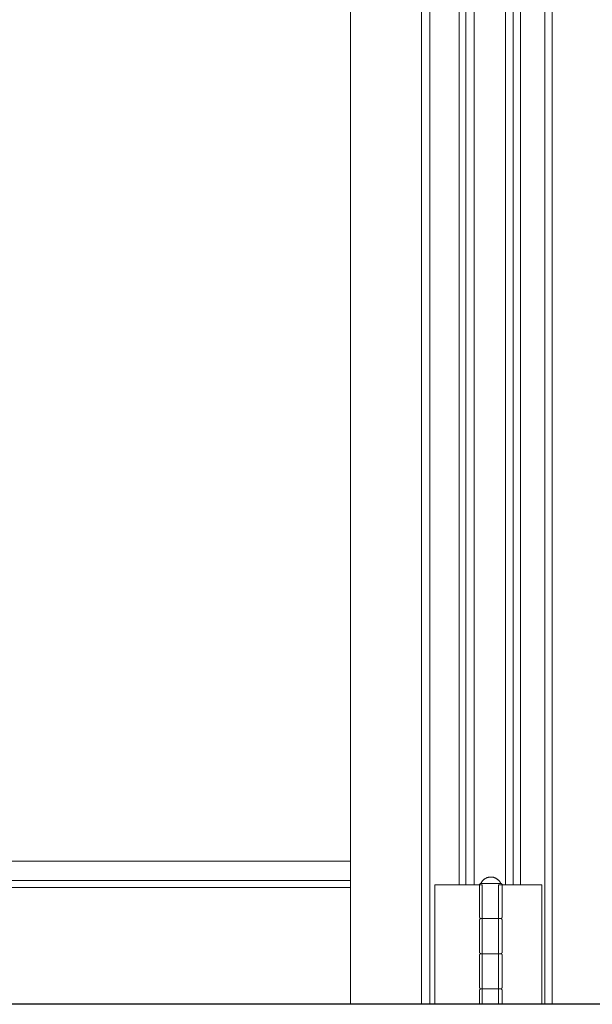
# Model space of a CAD drawing. Header units: inches. Extents: x 424 to 2043, y -237 to 445.
# Tile 798 of 965: x 870.285 to 870.692, y 216.697 to 217.397. Entities that reach past the tile are written whole.
import ezdxf

# ---------------------------------------------------------------- set-up
doc = ezdxf.new("R2010")
doc.units = ezdxf.units.IN
doc.header["$MEASUREMENT"] = 0
doc.layers.add('A-DOOR', color=31, linetype='Continuous', lineweight=9)
doc.layers.add('A-GENM', color=13, linetype='Continuous', lineweight=9)

# ---------------------------------------------------------------- blocks, each defined once
blk = doc.blocks.new('Generic Models 1 - Generic Models 1-135348-Section 1')
at = {"layer": 'A-GENM', "lineweight": 25}
blk.add_line((-89.39309, 1.6), (-119.66777, 1.6), dxfattribs=at)
blk = doc.blocks.new('5-panel_Bi-fold_external_door_10806 - Type 1-V59-Section 1')
at = {"layer": 'A-DOOR'}
for p, q in [((-106.36601, 1.6), (-106.36601, 4.33832)), ((-106.31557, 1.6), (-106.31557, 4.33831)), ((-106.30958, 4.33831), (-106.30958, 1.6)), ((-106.2279, 1.6), (-106.2279, 4.33791)), ((-106.22259, 1.6), (-106.22259, 4.33791)), ((-106.2888, 1.685), (-106.2888, 4.25)), ((-106.28415, 1.685), (-106.28415, 4.25)), ((-106.27817, 1.685), (-106.27817, 4.25)), ((-106.25577, 1.685), (-106.25577, 4.25)), ((-106.25046, 4.25), (-106.25046, 1.685)), ((-106.24522, 1.685), (-106.24522, 4.25)), ((-106.90518, 1.70176), (-106.36601, 1.70176)), ((-106.91554, 1.68791), (-106.36601, 1.68791)), ((-106.91561, 1.68294), (-106.36601, 1.68294)), ((-106.30603, 1.685), (-106.30437, 1.685)), ((-106.30603, 1.6), (-106.30603, 1.685)), ((-106.30437, 1.685), (-106.30225, 1.685)), ((-106.30225, 1.685), (-106.2905, 1.685)), ((-106.2905, 1.685), (-106.28816, 1.685)), ((-106.28816, 1.685), (-106.28583, 1.685)), ((-106.28583, 1.685), (-106.28415, 1.685)), ((-106.28415, 1.685), (-106.27817, 1.685)), ((-106.27817, 1.685), (-106.27245, 1.685)), ((-106.2743, 1.685), (-106.2743, 1.662)), ((-106.27256, 1.686), (-106.26672, 1.686)), ((-106.27245, 1.685), (-106.27245, 1.6)), ((-106.26672, 1.686), (-106.26004, 1.686)), ((-106.2608, 1.685), (-106.25577, 1.685)), ((-106.2608, 1.6), (-106.2608, 1.685)), ((-106.2583, 1.662), (-106.2583, 1.685)), ((-106.25577, 1.685), (-106.25046, 1.685)), ((-106.25046, 1.685), (-106.24893, 1.685)), ((-106.24893, 1.685), (-106.24664, 1.685)), ((-106.24664, 1.685), (-106.24435, 1.685)), ((-106.24435, 1.685), (-106.23392, 1.685)), ((-106.23392, 1.685), (-106.2318, 1.685)), ((-106.2318, 1.685), (-106.22993, 1.685)), ((-106.22993, 1.685), (-106.22993, 1.6)), ((-106.2743, 1.66), (-106.2743, 1.637)), ((-106.27256, 1.661), (-106.26588, 1.661)), ((-106.26672, 1.661), (-106.2725, 1.661)), ((-106.26155, 1.661), (-106.26672, 1.661)), ((-106.26588, 1.661), (-106.26052, 1.661)), ((-106.2583, 1.637), (-106.2583, 1.66)), ((-106.2743, 1.635), (-106.2743, 1.612)), ((-106.27256, 1.636), (-106.26588, 1.636)), ((-106.26672, 1.636), (-106.2725, 1.636)), ((-106.26155, 1.636), (-106.26672, 1.636)), ((-106.26588, 1.636), (-106.26052, 1.636)), ((-106.2583, 1.612), (-106.2583, 1.635)), ((-106.2743, 1.61), (-106.2743, 1.6)), ((-106.27256, 1.611), (-106.26588, 1.611)), ((-106.26672, 1.611), (-106.2725, 1.611)), ((-106.26155, 1.611), (-106.26672, 1.611)), ((-106.26588, 1.611), (-106.26052, 1.611)), ((-106.2583, 1.6), (-106.2583, 1.61))]:
    blk.add_line(p, q, dxfattribs=at)
at = {"layer": 'A-DOOR', "flags": 128}
for points in [[(-106.2733, 1.686), (-106.27316, 1.68628), (-106.27302, 1.68655), (-106.27287, 1.68682), (-106.2727, 1.68707), (-106.27252, 1.68733), (-106.27234, 1.68757), (-106.27214, 1.68781), (-106.27194, 1.68804), (-106.27172, 1.68826), (-106.2715, 1.68847), (-106.27127, 1.68868), (-106.27103, 1.68887), (-106.27079, 1.68906), (-106.27053, 1.68923), (-106.27027, 1.68939), (-106.27001, 1.68955), (-106.26973, 1.68969), (-106.26945, 1.68982), (-106.26917, 1.68994), (-106.26888, 1.69005), (-106.26859, 1.69015), (-106.2683, 1.69024), (-106.268, 1.69031), (-106.2677, 1.69037), (-106.26739, 1.69042), (-106.26709, 1.69046), (-106.26678, 1.69048), (-106.26647, 1.6905), (-106.2663, 1.6905)], [(-106.2663, 1.6905), (-106.26599, 1.69049), (-106.26568, 1.69048), (-106.26538, 1.69044), (-106.26507, 1.6904), (-106.26477, 1.69035), (-106.26447, 1.69028), (-106.26417, 1.6902), (-106.26388, 1.69011), (-106.26359, 1.69001), (-106.2633, 1.68989), (-106.26302, 1.68977), (-106.26275, 1.68963), (-106.26247, 1.68948), (-106.26221, 1.68932), (-106.26195, 1.68916), (-106.2617, 1.68898), (-106.26146, 1.68879), (-106.26122, 1.68859), (-106.261, 1.68838), (-106.26078, 1.68817), (-106.26057, 1.68794), (-106.26037, 1.68771), (-106.26018, 1.68747), (-106.25999, 1.68722), (-106.25982, 1.68696), (-106.25966, 1.6867), (-106.25951, 1.68643), (-106.25937, 1.68616), (-106.2593, 1.686)], [(-106.2743, 1.685), (-106.2743, 1.68504), (-106.2743, 1.68508), (-106.27429, 1.68512), (-106.27429, 1.68516), (-106.27428, 1.6852), (-106.27427, 1.68524), (-106.27426, 1.68528), (-106.27425, 1.68531), (-106.27423, 1.68535), (-106.27422, 1.68539), (-106.2742, 1.68543), (-106.27419, 1.68546), (-106.27417, 1.6855), (-106.27415, 1.68553), (-106.27412, 1.68556), (-106.2741, 1.6856), (-106.27408, 1.68563), (-106.27405, 1.68566), (-106.27402, 1.68569), (-106.27399, 1.68572), (-106.27397, 1.68574), (-106.27394, 1.68577), (-106.2739, 1.6858), (-106.27387, 1.68582), (-106.27384, 1.68584), (-106.2738, 1.68586), (-106.27377, 1.68588), (-106.27373, 1.6859), (-106.2737, 1.68592), (-106.27366, 1.68593), (-106.27362, 1.68595), (-106.27358, 1.68596), (-106.27355, 1.68597), (-106.27351, 1.68598), (-106.27347, 1.68599), (-106.27343, 1.68599), (-106.27339, 1.686), (-106.27335, 1.686), (-106.27331, 1.686), (-106.2733, 1.686)], [(-106.26672, 1.686), (-106.26699, 1.686), (-106.26727, 1.686), (-106.26755, 1.686), (-106.26782, 1.686), (-106.2681, 1.686), (-106.26836, 1.686), (-106.26863, 1.686), (-106.26889, 1.686), (-106.26915, 1.686), (-106.2694, 1.686), (-106.26965, 1.686), (-106.26989, 1.686), (-106.27013, 1.686), (-106.27036, 1.686), (-106.27059, 1.686), (-106.27081, 1.686), (-106.27102, 1.686), (-106.27122, 1.686), (-106.27141, 1.686), (-106.2716, 1.686), (-106.27178, 1.686), (-106.27195, 1.686), (-106.27211, 1.686), (-106.27226, 1.686), (-106.2724, 1.686), (-106.27254, 1.686), (-106.27266, 1.686), (-106.27277, 1.686), (-106.27287, 1.686), (-106.27296, 1.686), (-106.27304, 1.686), (-106.27311, 1.686), (-106.27317, 1.686), (-106.27322, 1.686), (-106.27326, 1.686), (-106.27328, 1.686), (-106.27329, 1.686), (-106.2733, 1.686)], [(-106.2733, 1.686), (-106.27329, 1.686), (-106.27328, 1.686), (-106.27325, 1.686), (-106.27321, 1.686), (-106.27316, 1.686), (-106.2731, 1.686), (-106.27303, 1.686), (-106.27294, 1.686), (-106.27285, 1.686), (-106.27275, 1.686), (-106.27263, 1.686), (-106.27251, 1.686), (-106.27237, 1.686), (-106.27223, 1.686), (-106.27208, 1.686), (-106.27191, 1.686), (-106.27174, 1.686)], [(-106.2593, 1.686), (-106.2593, 1.686), (-106.25932, 1.686), (-106.25935, 1.686), (-106.25939, 1.686), (-106.25944, 1.686), (-106.2595, 1.686), (-106.25957, 1.686), (-106.25965, 1.686), (-106.25975, 1.686), (-106.25985, 1.686), (-106.25996, 1.686), (-106.26009, 1.686), (-106.26022, 1.686), (-106.26037, 1.686), (-106.26052, 1.686), (-106.26068, 1.686), (-106.26086, 1.686), (-106.26104, 1.686), (-106.26122, 1.686), (-106.26142, 1.686), (-106.26163, 1.686), (-106.26184, 1.686), (-106.26206, 1.686), (-106.26228, 1.686), (-106.26252, 1.686), (-106.26275, 1.686), (-106.263, 1.686), (-106.26325, 1.686), (-106.2635, 1.686), (-106.26376, 1.686), (-106.26402, 1.686), (-106.26429, 1.686), (-106.26456, 1.686), (-106.26483, 1.686), (-106.26511, 1.686), (-106.26539, 1.686), (-106.26566, 1.686), (-106.26594, 1.686), (-106.26622, 1.686), (-106.2665, 1.686), (-106.26672, 1.686)], [(-106.26082, 1.686), (-106.26065, 1.686), (-106.26049, 1.686), (-106.26033, 1.686), (-106.26019, 1.686), (-106.26006, 1.686), (-106.25994, 1.686), (-106.25983, 1.686), (-106.25973, 1.686), (-106.25963, 1.686), (-106.25955, 1.686), (-106.25948, 1.686), (-106.25943, 1.686), (-106.25938, 1.686), (-106.25934, 1.686), (-106.25932, 1.686), (-106.2593, 1.686), (-106.2593, 1.686)], [(-106.2593, 1.686), (-106.25926, 1.686), (-106.25922, 1.686), (-106.25918, 1.68599), (-106.25914, 1.68599), (-106.2591, 1.68598), (-106.25906, 1.68597), (-106.25902, 1.68596), (-106.25898, 1.68595), (-106.25895, 1.68594), (-106.25891, 1.68592), (-106.25887, 1.6859), (-106.25884, 1.68589), (-106.2588, 1.68587), (-106.25877, 1.68585), (-106.25873, 1.68583), (-106.2587, 1.6858), (-106.25867, 1.68578), (-106.25864, 1.68575), (-106.25861, 1.68572), (-106.25858, 1.6857), (-106.25855, 1.68567), (-106.25853, 1.68564), (-106.2585, 1.68561), (-106.25848, 1.68557), (-106.25846, 1.68554), (-106.25844, 1.68551), (-106.25842, 1.68547), (-106.2584, 1.68544), (-106.25838, 1.6854), (-106.25837, 1.68536), (-106.25835, 1.68532), (-106.25834, 1.68529), (-106.25833, 1.68525), (-106.25832, 1.68521), (-106.25831, 1.68517), (-106.25831, 1.68513), (-106.2583, 1.68509), (-106.2583, 1.68505), (-106.2583, 1.68501), (-106.2583, 1.685)], [(-106.2733, 1.661), (-106.27334, 1.661), (-106.27338, 1.661), (-106.27342, 1.66101), (-106.27346, 1.66101), (-106.2735, 1.66102), (-106.27354, 1.66103), (-106.27357, 1.66104), (-106.27361, 1.66105), (-106.27365, 1.66106), (-106.27369, 1.66108), (-106.27372, 1.6611), (-106.27376, 1.66111), (-106.2738, 1.66113), (-106.27383, 1.66115), (-106.27386, 1.66117), (-106.2739, 1.6612), (-106.27393, 1.66122), (-106.27396, 1.66125), (-106.27399, 1.66128), (-106.27402, 1.6613), (-106.27404, 1.66133), (-106.27407, 1.66136), (-106.27409, 1.66139), (-106.27412, 1.66143), (-106.27414, 1.66146), (-106.27416, 1.66149), (-106.27418, 1.66153), (-106.2742, 1.66156), (-106.27422, 1.6616), (-106.27423, 1.66164), (-106.27424, 1.66168), (-106.27426, 1.66171), (-106.27427, 1.66175), (-106.27428, 1.66179), (-106.27428, 1.66183), (-106.27429, 1.66187), (-106.27429, 1.66191), (-106.2743, 1.66195), (-106.2743, 1.66199), (-106.2743, 1.662)], [(-106.2743, 1.66), (-106.2743, 1.66004), (-106.2743, 1.66008), (-106.27429, 1.66012), (-106.27429, 1.66016), (-106.27428, 1.6602), (-106.27427, 1.66024), (-106.27426, 1.66028), (-106.27425, 1.66031), (-106.27423, 1.66035), (-106.27422, 1.66039), (-106.2742, 1.66043), (-106.27419, 1.66046), (-106.27417, 1.6605), (-106.27415, 1.66053), (-106.27412, 1.66056), (-106.2741, 1.6606), (-106.27408, 1.66063), (-106.27405, 1.66066), (-106.27402, 1.66069), (-106.27399, 1.66072), (-106.27397, 1.66074), (-106.27394, 1.66077), (-106.2739, 1.6608), (-106.27387, 1.66082), (-106.27384, 1.66084), (-106.2738, 1.66086), (-106.27377, 1.66088), (-106.27373, 1.6609), (-106.2737, 1.66092), (-106.27366, 1.66093), (-106.27362, 1.66095), (-106.27358, 1.66096), (-106.27355, 1.66097), (-106.27351, 1.66098), (-106.27347, 1.66099), (-106.27343, 1.66099), (-106.27339, 1.661), (-106.27335, 1.661), (-106.27331, 1.661), (-106.2733, 1.661)], [(-106.26672, 1.661), (-106.26699, 1.661), (-106.26727, 1.661), (-106.26755, 1.661), (-106.26782, 1.661), (-106.2681, 1.661), (-106.26836, 1.661), (-106.26863, 1.661), (-106.26889, 1.661), (-106.26915, 1.661), (-106.2694, 1.661), (-106.26965, 1.661), (-106.26989, 1.661), (-106.27013, 1.661), (-106.27036, 1.661), (-106.27059, 1.661), (-106.27081, 1.661), (-106.27102, 1.661), (-106.27122, 1.661), (-106.27141, 1.661), (-106.2716, 1.661), (-106.27178, 1.661), (-106.27195, 1.661), (-106.27211, 1.661), (-106.27226, 1.661), (-106.2724, 1.661), (-106.27254, 1.661), (-106.27266, 1.661), (-106.27277, 1.661), (-106.27287, 1.661), (-106.27296, 1.661), (-106.27304, 1.661), (-106.27311, 1.661), (-106.27317, 1.661), (-106.27322, 1.661), (-106.27326, 1.661), (-106.27328, 1.661), (-106.27329, 1.661), (-106.2733, 1.661)], [(-106.2733, 1.661), (-106.27329, 1.661), (-106.27328, 1.661), (-106.27325, 1.661), (-106.27321, 1.661), (-106.27316, 1.661), (-106.2731, 1.661), (-106.27303, 1.661), (-106.27294, 1.661), (-106.27285, 1.661), (-106.27275, 1.661), (-106.27263, 1.661), (-106.27251, 1.661), (-106.27237, 1.661), (-106.27223, 1.661), (-106.27208, 1.661), (-106.27191, 1.661), (-106.27174, 1.661), (-106.27156, 1.661), (-106.27137, 1.661), (-106.27118, 1.661), (-106.27097, 1.661), (-106.27076, 1.661), (-106.27054, 1.661), (-106.27031, 1.661), (-106.27008, 1.661), (-106.26984, 1.661), (-106.2696, 1.661), (-106.26935, 1.661), (-106.26909, 1.661), (-106.26883, 1.661), (-106.26857, 1.661), (-106.26831, 1.661), (-106.26804, 1.661), (-106.26776, 1.661), (-106.26749, 1.661), (-106.26721, 1.661), (-106.26693, 1.661), (-106.26665, 1.661), (-106.26637, 1.661), (-106.26609, 1.661), (-106.26588, 1.661)], [(-106.26588, 1.661), (-106.26616, 1.661), (-106.26644, 1.661), (-106.26672, 1.661), (-106.267, 1.661), (-106.26728, 1.661), (-106.26755, 1.661), (-106.26783, 1.661), (-106.2681, 1.661), (-106.26837, 1.661), (-106.26864, 1.661), (-106.2689, 1.661), (-106.26915, 1.661), (-106.26941, 1.661), (-106.26966, 1.661), (-106.2699, 1.661), (-106.27014, 1.661), (-106.27037, 1.661), (-106.27059, 1.661), (-106.27081, 1.661), (-106.27102, 1.661), (-106.27122, 1.661), (-106.27142, 1.661), (-106.2716, 1.661), (-106.27178, 1.661), (-106.27195, 1.661), (-106.27211, 1.661), (-106.27226, 1.661), (-106.27241, 1.661), (-106.27254, 1.661), (-106.27266, 1.661), (-106.27277, 1.661), (-106.27287, 1.661), (-106.27296, 1.661), (-106.27304, 1.661), (-106.27311, 1.661), (-106.27317, 1.661), (-106.27322, 1.661), (-106.27326, 1.661), (-106.27328, 1.661), (-106.27329, 1.661), (-106.2733, 1.661)], [(-106.2733, 1.661), (-106.27329, 1.661), (-106.27328, 1.661), (-106.27325, 1.661), (-106.27321, 1.661), (-106.27316, 1.661), (-106.2731, 1.661), (-106.27303, 1.661), (-106.27294, 1.661), (-106.27285, 1.661), (-106.27275, 1.661), (-106.27263, 1.661), (-106.27251, 1.661), (-106.27237, 1.661), (-106.27223, 1.661), (-106.27208, 1.661), (-106.27191, 1.661), (-106.27174, 1.661), (-106.27156, 1.661), (-106.27137, 1.661), (-106.27118, 1.661), (-106.27097, 1.661), (-106.27076, 1.661), (-106.27054, 1.661), (-106.27031, 1.661), (-106.27008, 1.661), (-106.26984, 1.661), (-106.2696, 1.661), (-106.26935, 1.661), (-106.26909, 1.661), (-106.26883, 1.661), (-106.26857, 1.661), (-106.26831, 1.661), (-106.26804, 1.661), (-106.26776, 1.661), (-106.26749, 1.661), (-106.26721, 1.661), (-106.26693, 1.661), (-106.26672, 1.661)], [(-106.2593, 1.661), (-106.2593, 1.661), (-106.25932, 1.661), (-106.25935, 1.661), (-106.25939, 1.661), (-106.25944, 1.661), (-106.2595, 1.661), (-106.25957, 1.661), (-106.25965, 1.661), (-106.25975, 1.661), (-106.25985, 1.661), (-106.25996, 1.661), (-106.26009, 1.661), (-106.26022, 1.661), (-106.26037, 1.661), (-106.26052, 1.661), (-106.26068, 1.661), (-106.26086, 1.661), (-106.26104, 1.661), (-106.26122, 1.661), (-106.26142, 1.661), (-106.26163, 1.661), (-106.26184, 1.661), (-106.26206, 1.661), (-106.26228, 1.661), (-106.26252, 1.661), (-106.26275, 1.661), (-106.263, 1.661), (-106.26325, 1.661), (-106.2635, 1.661), (-106.26376, 1.661), (-106.26402, 1.661), (-106.26429, 1.661), (-106.26456, 1.661), (-106.26483, 1.661), (-106.26511, 1.661), (-106.26539, 1.661), (-106.26566, 1.661), (-106.26594, 1.661), (-106.26622, 1.661), (-106.2665, 1.661), (-106.26672, 1.661)], [(-106.26672, 1.661), (-106.26644, 1.661), (-106.26616, 1.661), (-106.26588, 1.661), (-106.2656, 1.661), (-106.26532, 1.661), (-106.26504, 1.661), (-106.26477, 1.661), (-106.2645, 1.661), (-106.26423, 1.661), (-106.26396, 1.661), (-106.2637, 1.661), (-106.26344, 1.661), (-106.26319, 1.661), (-106.26294, 1.661), (-106.2627, 1.661), (-106.26246, 1.661), (-106.26223, 1.661), (-106.262, 1.661), (-106.26179, 1.661), (-106.26158, 1.661), (-106.26137, 1.661), (-106.26118, 1.661), (-106.26099, 1.661), (-106.26081, 1.661), (-106.26064, 1.661), (-106.26048, 1.661), (-106.26033, 1.661), (-106.26019, 1.661), (-106.26006, 1.661), (-106.25994, 1.661), (-106.25982, 1.661), (-106.25972, 1.661), (-106.25963, 1.661), (-106.25955, 1.661), (-106.25948, 1.661), (-106.25942, 1.661), (-106.25938, 1.661), (-106.25934, 1.661), (-106.25932, 1.661), (-106.2593, 1.661), (-106.2593, 1.661)], [(-106.26588, 1.661), (-106.2656, 1.661), (-106.26532, 1.661), (-106.26505, 1.661), (-106.26477, 1.661), (-106.2645, 1.661), (-106.26423, 1.661), (-106.26397, 1.661), (-106.2637, 1.661), (-106.26345, 1.661), (-106.26319, 1.661), (-106.26294, 1.661), (-106.2627, 1.661), (-106.26246, 1.661), (-106.26223, 1.661), (-106.26201, 1.661), (-106.26179, 1.661), (-106.26158, 1.661), (-106.26138, 1.661), (-106.26118, 1.661), (-106.26099, 1.661), (-106.26082, 1.661)], [(-106.26086, 1.661), (-106.26104, 1.661), (-106.26122, 1.661), (-106.26142, 1.661), (-106.26163, 1.661), (-106.26184, 1.661), (-106.26206, 1.661), (-106.26228, 1.661), (-106.26252, 1.661), (-106.26275, 1.661), (-106.263, 1.661), (-106.26325, 1.661), (-106.2635, 1.661), (-106.26376, 1.661), (-106.26402, 1.661), (-106.26429, 1.661), (-106.26456, 1.661), (-106.26483, 1.661), (-106.26511, 1.661), (-106.26539, 1.661), (-106.26566, 1.661), (-106.26588, 1.661)], [(-106.26033, 1.661), (-106.26019, 1.661), (-106.26006, 1.661), (-106.25994, 1.661), (-106.25983, 1.661), (-106.25973, 1.661), (-106.25963, 1.661), (-106.25955, 1.661), (-106.25948, 1.661), (-106.25943, 1.661), (-106.25938, 1.661), (-106.25934, 1.661), (-106.25932, 1.661), (-106.2593, 1.661), (-106.2593, 1.661)], [(-106.2593, 1.661), (-106.2593, 1.661), (-106.25932, 1.661), (-106.25935, 1.661), (-106.25939, 1.661), (-106.25944, 1.661), (-106.2595, 1.661), (-106.25957, 1.661), (-106.25965, 1.661), (-106.25975, 1.661), (-106.25985, 1.661), (-106.25996, 1.661), (-106.26009, 1.661), (-106.26022, 1.661)], [(-106.2583, 1.662), (-106.2583, 1.66196), (-106.2583, 1.66192), (-106.25831, 1.66188), (-106.25831, 1.66184), (-106.25832, 1.6618), (-106.25833, 1.66176), (-106.25834, 1.66172), (-106.25835, 1.66169), (-106.25836, 1.66165), (-106.25838, 1.66161), (-106.25839, 1.66157), (-106.25841, 1.66154), (-106.25843, 1.6615), (-106.25845, 1.66147), (-106.25847, 1.66144), (-106.2585, 1.6614), (-106.25852, 1.66137), (-106.25855, 1.66134), (-106.25857, 1.66131), (-106.2586, 1.66128), (-106.25863, 1.66126), (-106.25866, 1.66123), (-106.25869, 1.6612), (-106.25872, 1.66118), (-106.25876, 1.66116), (-106.25879, 1.66114), (-106.25883, 1.66112), (-106.25886, 1.6611), (-106.2589, 1.66108), (-106.25894, 1.66107), (-106.25897, 1.66105), (-106.25901, 1.66104), (-106.25905, 1.66103), (-106.25909, 1.66102), (-106.25913, 1.66101), (-106.25917, 1.66101), (-106.25921, 1.661), (-106.25925, 1.661), (-106.25929, 1.661), (-106.2593, 1.661)], [(-106.2593, 1.661), (-106.25926, 1.661), (-106.25922, 1.661), (-106.25918, 1.66099), (-106.25914, 1.66099), (-106.2591, 1.66098), (-106.25906, 1.66097), (-106.25902, 1.66096), (-106.25898, 1.66095), (-106.25895, 1.66094), (-106.25891, 1.66092), (-106.25887, 1.6609), (-106.25884, 1.66089), (-106.2588, 1.66087), (-106.25877, 1.66085), (-106.25873, 1.66083), (-106.2587, 1.6608), (-106.25867, 1.66078), (-106.25864, 1.66075), (-106.25861, 1.66072), (-106.25858, 1.6607), (-106.25855, 1.66067), (-106.25853, 1.66064), (-106.2585, 1.66061), (-106.25848, 1.66057), (-106.25846, 1.66054), (-106.25844, 1.66051), (-106.25842, 1.66047), (-106.2584, 1.66044), (-106.25838, 1.6604), (-106.25837, 1.66036), (-106.25835, 1.66032), (-106.25834, 1.66029), (-106.25833, 1.66025), (-106.25832, 1.66021), (-106.25831, 1.66017), (-106.25831, 1.66013), (-106.2583, 1.66009), (-106.2583, 1.66005), (-106.2583, 1.66001), (-106.2583, 1.66)], [(-106.2733, 1.636), (-106.27334, 1.636), (-106.27338, 1.636), (-106.27342, 1.63601), (-106.27346, 1.63601), (-106.2735, 1.63602), (-106.27354, 1.63603), (-106.27357, 1.63604), (-106.27361, 1.63605), (-106.27365, 1.63606), (-106.27369, 1.63608), (-106.27372, 1.6361), (-106.27376, 1.63611), (-106.2738, 1.63613), (-106.27383, 1.63615), (-106.27386, 1.63617), (-106.2739, 1.6362), (-106.27393, 1.63622), (-106.27396, 1.63625), (-106.27399, 1.63628), (-106.27402, 1.6363), (-106.27404, 1.63633), (-106.27407, 1.63636), (-106.27409, 1.63639), (-106.27412, 1.63643), (-106.27414, 1.63646), (-106.27416, 1.63649), (-106.27418, 1.63653), (-106.2742, 1.63656), (-106.27422, 1.6366), (-106.27423, 1.63664), (-106.27424, 1.63668), (-106.27426, 1.63671), (-106.27427, 1.63675), (-106.27428, 1.63679), (-106.27428, 1.63683), (-106.27429, 1.63687), (-106.27429, 1.63691), (-106.2743, 1.63695), (-106.2743, 1.63699), (-106.2743, 1.637)], [(-106.2743, 1.635), (-106.2743, 1.63504), (-106.2743, 1.63508), (-106.27429, 1.63512), (-106.27429, 1.63516), (-106.27428, 1.6352), (-106.27427, 1.63524), (-106.27426, 1.63528), (-106.27425, 1.63531), (-106.27423, 1.63535), (-106.27422, 1.63539), (-106.2742, 1.63543), (-106.27419, 1.63546), (-106.27417, 1.6355), (-106.27415, 1.63553), (-106.27412, 1.63556), (-106.2741, 1.6356), (-106.27408, 1.63563), (-106.27405, 1.63566), (-106.27402, 1.63569), (-106.27399, 1.63572), (-106.27397, 1.63574), (-106.27394, 1.63577), (-106.2739, 1.6358), (-106.27387, 1.63582), (-106.27384, 1.63584), (-106.2738, 1.63586), (-106.27377, 1.63588), (-106.27373, 1.6359), (-106.2737, 1.63592), (-106.27366, 1.63593), (-106.27362, 1.63595), (-106.27358, 1.63596), (-106.27355, 1.63597), (-106.27351, 1.63598), (-106.27347, 1.63599), (-106.27343, 1.63599), (-106.27339, 1.636), (-106.27335, 1.636), (-106.27331, 1.636), (-106.2733, 1.636)], [(-106.26672, 1.636), (-106.26699, 1.636), (-106.26727, 1.636), (-106.26755, 1.636), (-106.26782, 1.636), (-106.2681, 1.636), (-106.26836, 1.636), (-106.26863, 1.636), (-106.26889, 1.636), (-106.26915, 1.636), (-106.2694, 1.636), (-106.26965, 1.636), (-106.26989, 1.636), (-106.27013, 1.636), (-106.27036, 1.636), (-106.27059, 1.636), (-106.27081, 1.636), (-106.27102, 1.636), (-106.27122, 1.636), (-106.27141, 1.636), (-106.2716, 1.636), (-106.27178, 1.636), (-106.27195, 1.636), (-106.27211, 1.636), (-106.27226, 1.636), (-106.2724, 1.636), (-106.27254, 1.636), (-106.27266, 1.636), (-106.27277, 1.636), (-106.27287, 1.636), (-106.27296, 1.636), (-106.27304, 1.636), (-106.27311, 1.636), (-106.27317, 1.636), (-106.27322, 1.636), (-106.27326, 1.636), (-106.27328, 1.636), (-106.27329, 1.636), (-106.2733, 1.636)], [(-106.2733, 1.636), (-106.27329, 1.636), (-106.27328, 1.636), (-106.27325, 1.636), (-106.27321, 1.636), (-106.27316, 1.636), (-106.2731, 1.636), (-106.27303, 1.636), (-106.27294, 1.636), (-106.27285, 1.636), (-106.27275, 1.636), (-106.27263, 1.636), (-106.27251, 1.636), (-106.27237, 1.636), (-106.27223, 1.636), (-106.27208, 1.636), (-106.27191, 1.636), (-106.27174, 1.636), (-106.27156, 1.636), (-106.27137, 1.636), (-106.27118, 1.636), (-106.27097, 1.636), (-106.27076, 1.636), (-106.27054, 1.636), (-106.27031, 1.636), (-106.27008, 1.636), (-106.26984, 1.636), (-106.2696, 1.636), (-106.26935, 1.636), (-106.26909, 1.636), (-106.26883, 1.636), (-106.26857, 1.636), (-106.26831, 1.636), (-106.26804, 1.636), (-106.26776, 1.636), (-106.26749, 1.636), (-106.26721, 1.636), (-106.26693, 1.636), (-106.26665, 1.636), (-106.26637, 1.636), (-106.26609, 1.636), (-106.26588, 1.636)], [(-106.26588, 1.636), (-106.26616, 1.636), (-106.26644, 1.636), (-106.26672, 1.636), (-106.267, 1.636), (-106.26728, 1.636), (-106.26755, 1.636), (-106.26783, 1.636), (-106.2681, 1.636), (-106.26837, 1.636), (-106.26864, 1.636), (-106.2689, 1.636), (-106.26915, 1.636), (-106.26941, 1.636), (-106.26966, 1.636), (-106.2699, 1.636), (-106.27014, 1.636), (-106.27037, 1.636), (-106.27059, 1.636), (-106.27081, 1.636), (-106.27102, 1.636), (-106.27122, 1.636), (-106.27142, 1.636), (-106.2716, 1.636), (-106.27178, 1.636), (-106.27195, 1.636), (-106.27211, 1.636), (-106.27226, 1.636), (-106.27241, 1.636), (-106.27254, 1.636), (-106.27266, 1.636), (-106.27277, 1.636), (-106.27287, 1.636), (-106.27296, 1.636), (-106.27304, 1.636), (-106.27311, 1.636), (-106.27317, 1.636), (-106.27322, 1.636), (-106.27326, 1.636), (-106.27328, 1.636), (-106.27329, 1.636), (-106.2733, 1.636)], [(-106.2733, 1.636), (-106.27329, 1.636), (-106.27328, 1.636), (-106.27325, 1.636), (-106.27321, 1.636), (-106.27316, 1.636), (-106.2731, 1.636), (-106.27303, 1.636), (-106.27294, 1.636), (-106.27285, 1.636), (-106.27275, 1.636), (-106.27263, 1.636), (-106.27251, 1.636), (-106.27237, 1.636), (-106.27223, 1.636), (-106.27208, 1.636), (-106.27191, 1.636), (-106.27174, 1.636), (-106.27156, 1.636), (-106.27137, 1.636), (-106.27118, 1.636), (-106.27097, 1.636), (-106.27076, 1.636), (-106.27054, 1.636), (-106.27031, 1.636), (-106.27008, 1.636), (-106.26984, 1.636), (-106.2696, 1.636), (-106.26935, 1.636), (-106.26909, 1.636), (-106.26883, 1.636), (-106.26857, 1.636), (-106.26831, 1.636), (-106.26804, 1.636), (-106.26776, 1.636), (-106.26749, 1.636), (-106.26721, 1.636), (-106.26693, 1.636), (-106.26672, 1.636)], [(-106.2593, 1.636), (-106.2593, 1.636), (-106.25932, 1.636), (-106.25935, 1.636), (-106.25939, 1.636), (-106.25944, 1.636), (-106.2595, 1.636), (-106.25957, 1.636), (-106.25965, 1.636), (-106.25975, 1.636), (-106.25985, 1.636), (-106.25996, 1.636), (-106.26009, 1.636), (-106.26022, 1.636), (-106.26037, 1.636), (-106.26052, 1.636), (-106.26068, 1.636), (-106.26086, 1.636), (-106.26104, 1.636), (-106.26122, 1.636), (-106.26142, 1.636), (-106.26163, 1.636), (-106.26184, 1.636), (-106.26206, 1.636), (-106.26228, 1.636), (-106.26252, 1.636), (-106.26275, 1.636), (-106.263, 1.636), (-106.26325, 1.636), (-106.2635, 1.636), (-106.26376, 1.636), (-106.26402, 1.636), (-106.26429, 1.636), (-106.26456, 1.636), (-106.26483, 1.636), (-106.26511, 1.636), (-106.26539, 1.636), (-106.26566, 1.636), (-106.26594, 1.636), (-106.26622, 1.636), (-106.2665, 1.636), (-106.26672, 1.636)], [(-106.26672, 1.636), (-106.26644, 1.636), (-106.26616, 1.636), (-106.26588, 1.636), (-106.2656, 1.636), (-106.26532, 1.636), (-106.26504, 1.636), (-106.26477, 1.636), (-106.2645, 1.636), (-106.26423, 1.636), (-106.26396, 1.636), (-106.2637, 1.636), (-106.26344, 1.636), (-106.26319, 1.636), (-106.26294, 1.636), (-106.2627, 1.636), (-106.26246, 1.636), (-106.26223, 1.636), (-106.262, 1.636), (-106.26179, 1.636), (-106.26158, 1.636), (-106.26137, 1.636), (-106.26118, 1.636), (-106.26099, 1.636), (-106.26081, 1.636), (-106.26064, 1.636), (-106.26048, 1.636), (-106.26033, 1.636), (-106.26019, 1.636), (-106.26006, 1.636), (-106.25994, 1.636), (-106.25982, 1.636), (-106.25972, 1.636), (-106.25963, 1.636), (-106.25955, 1.636), (-106.25948, 1.636), (-106.25942, 1.636), (-106.25938, 1.636), (-106.25934, 1.636), (-106.25932, 1.636), (-106.2593, 1.636), (-106.2593, 1.636)], [(-106.26588, 1.636), (-106.2656, 1.636), (-106.26532, 1.636), (-106.26505, 1.636), (-106.26477, 1.636), (-106.2645, 1.636), (-106.26423, 1.636), (-106.26397, 1.636), (-106.2637, 1.636), (-106.26345, 1.636), (-106.26319, 1.636), (-106.26294, 1.636), (-106.2627, 1.636), (-106.26246, 1.636), (-106.26223, 1.636), (-106.26201, 1.636), (-106.26179, 1.636), (-106.26158, 1.636), (-106.26138, 1.636), (-106.26118, 1.636), (-106.26099, 1.636), (-106.26082, 1.636)], [(-106.26086, 1.636), (-106.26104, 1.636), (-106.26122, 1.636), (-106.26142, 1.636), (-106.26163, 1.636), (-106.26184, 1.636), (-106.26206, 1.636), (-106.26228, 1.636), (-106.26252, 1.636), (-106.26275, 1.636), (-106.263, 1.636), (-106.26325, 1.636), (-106.2635, 1.636), (-106.26376, 1.636), (-106.26402, 1.636), (-106.26429, 1.636), (-106.26456, 1.636), (-106.26483, 1.636), (-106.26511, 1.636), (-106.26539, 1.636), (-106.26566, 1.636), (-106.26588, 1.636)], [(-106.26033, 1.636), (-106.26019, 1.636), (-106.26006, 1.636), (-106.25994, 1.636), (-106.25983, 1.636), (-106.25973, 1.636), (-106.25963, 1.636), (-106.25955, 1.636), (-106.25948, 1.636), (-106.25943, 1.636), (-106.25938, 1.636), (-106.25934, 1.636), (-106.25932, 1.636), (-106.2593, 1.636), (-106.2593, 1.636)], [(-106.2593, 1.636), (-106.2593, 1.636), (-106.25932, 1.636), (-106.25935, 1.636), (-106.25939, 1.636), (-106.25944, 1.636), (-106.2595, 1.636), (-106.25957, 1.636), (-106.25965, 1.636), (-106.25975, 1.636), (-106.25985, 1.636), (-106.25996, 1.636), (-106.26009, 1.636), (-106.26022, 1.636)], [(-106.2583, 1.637), (-106.2583, 1.63696), (-106.2583, 1.63692), (-106.25831, 1.63688), (-106.25831, 1.63684), (-106.25832, 1.6368), (-106.25833, 1.63676), (-106.25834, 1.63672), (-106.25835, 1.63669), (-106.25836, 1.63665), (-106.25838, 1.63661), (-106.25839, 1.63657), (-106.25841, 1.63654), (-106.25843, 1.6365), (-106.25845, 1.63647), (-106.25847, 1.63644), (-106.2585, 1.6364), (-106.25852, 1.63637), (-106.25855, 1.63634), (-106.25857, 1.63631), (-106.2586, 1.63628), (-106.25863, 1.63626), (-106.25866, 1.63623), (-106.25869, 1.6362), (-106.25872, 1.63618), (-106.25876, 1.63616), (-106.25879, 1.63614), (-106.25883, 1.63612), (-106.25886, 1.6361), (-106.2589, 1.63608), (-106.25894, 1.63607), (-106.25897, 1.63605), (-106.25901, 1.63604), (-106.25905, 1.63603), (-106.25909, 1.63602), (-106.25913, 1.63601), (-106.25917, 1.63601), (-106.25921, 1.636), (-106.25925, 1.636), (-106.25929, 1.636), (-106.2593, 1.636)], [(-106.2593, 1.636), (-106.25926, 1.636), (-106.25922, 1.636), (-106.25918, 1.63599), (-106.25914, 1.63599), (-106.2591, 1.63598), (-106.25906, 1.63597), (-106.25902, 1.63596), (-106.25898, 1.63595), (-106.25895, 1.63594), (-106.25891, 1.63592), (-106.25887, 1.6359), (-106.25884, 1.63589), (-106.2588, 1.63587), (-106.25877, 1.63585), (-106.25873, 1.63583), (-106.2587, 1.6358), (-106.25867, 1.63578), (-106.25864, 1.63575), (-106.25861, 1.63572), (-106.25858, 1.6357), (-106.25855, 1.63567), (-106.25853, 1.63564), (-106.2585, 1.63561), (-106.25848, 1.63557), (-106.25846, 1.63554), (-106.25844, 1.63551), (-106.25842, 1.63547), (-106.2584, 1.63544), (-106.25838, 1.6354), (-106.25837, 1.63536), (-106.25835, 1.63532), (-106.25834, 1.63529), (-106.25833, 1.63525), (-106.25832, 1.63521), (-106.25831, 1.63517), (-106.25831, 1.63513), (-106.2583, 1.63509), (-106.2583, 1.63505), (-106.2583, 1.63501), (-106.2583, 1.635)], [(-106.2733, 1.611), (-106.27334, 1.611), (-106.27338, 1.611), (-106.27342, 1.61101), (-106.27346, 1.61101), (-106.2735, 1.61102), (-106.27354, 1.61103), (-106.27357, 1.61104), (-106.27361, 1.61105), (-106.27365, 1.61106), (-106.27369, 1.61108), (-106.27372, 1.6111), (-106.27376, 1.61111), (-106.2738, 1.61113), (-106.27383, 1.61115), (-106.27386, 1.61117), (-106.2739, 1.6112), (-106.27393, 1.61122), (-106.27396, 1.61125), (-106.27399, 1.61128), (-106.27402, 1.6113), (-106.27404, 1.61133), (-106.27407, 1.61136), (-106.27409, 1.61139), (-106.27412, 1.61143), (-106.27414, 1.61146), (-106.27416, 1.61149), (-106.27418, 1.61153), (-106.2742, 1.61156), (-106.27422, 1.6116), (-106.27423, 1.61164), (-106.27424, 1.61168), (-106.27426, 1.61171), (-106.27427, 1.61175), (-106.27428, 1.61179), (-106.27428, 1.61183), (-106.27429, 1.61187), (-106.27429, 1.61191), (-106.2743, 1.61195), (-106.2743, 1.61199), (-106.2743, 1.612)], [(-106.2743, 1.61), (-106.2743, 1.61004), (-106.2743, 1.61008), (-106.27429, 1.61012), (-106.27429, 1.61016), (-106.27428, 1.6102), (-106.27427, 1.61024), (-106.27426, 1.61028), (-106.27425, 1.61031), (-106.27423, 1.61035), (-106.27422, 1.61039), (-106.2742, 1.61043), (-106.27419, 1.61046), (-106.27417, 1.6105), (-106.27415, 1.61053), (-106.27412, 1.61056), (-106.2741, 1.6106), (-106.27408, 1.61063), (-106.27405, 1.61066), (-106.27402, 1.61069), (-106.27399, 1.61072), (-106.27397, 1.61074), (-106.27394, 1.61077), (-106.2739, 1.6108), (-106.27387, 1.61082), (-106.27384, 1.61084), (-106.2738, 1.61086), (-106.27377, 1.61088), (-106.27373, 1.6109), (-106.2737, 1.61092), (-106.27366, 1.61093), (-106.27362, 1.61095), (-106.27358, 1.61096), (-106.27355, 1.61097), (-106.27351, 1.61098), (-106.27347, 1.61099), (-106.27343, 1.61099), (-106.27339, 1.611), (-106.27335, 1.611), (-106.27331, 1.611), (-106.2733, 1.611)], [(-106.26672, 1.611), (-106.26699, 1.611), (-106.26727, 1.611), (-106.26755, 1.611), (-106.26782, 1.611), (-106.2681, 1.611), (-106.26836, 1.611), (-106.26863, 1.611), (-106.26889, 1.611), (-106.26915, 1.611), (-106.2694, 1.611), (-106.26965, 1.611), (-106.26989, 1.611), (-106.27013, 1.611), (-106.27036, 1.611), (-106.27059, 1.611), (-106.27081, 1.611), (-106.27102, 1.611), (-106.27122, 1.611), (-106.27141, 1.611), (-106.2716, 1.611), (-106.27178, 1.611), (-106.27195, 1.611), (-106.27211, 1.611), (-106.27226, 1.611), (-106.2724, 1.611), (-106.27254, 1.611), (-106.27266, 1.611), (-106.27277, 1.611), (-106.27287, 1.611), (-106.27296, 1.611), (-106.27304, 1.611), (-106.27311, 1.611), (-106.27317, 1.611), (-106.27322, 1.611), (-106.27326, 1.611), (-106.27328, 1.611), (-106.27329, 1.611), (-106.2733, 1.611)], [(-106.2733, 1.611), (-106.27329, 1.611), (-106.27328, 1.611), (-106.27325, 1.611), (-106.27321, 1.611), (-106.27316, 1.611), (-106.2731, 1.611), (-106.27303, 1.611), (-106.27294, 1.611), (-106.27285, 1.611), (-106.27275, 1.611), (-106.27263, 1.611), (-106.27251, 1.611), (-106.27237, 1.611), (-106.27223, 1.611), (-106.27208, 1.611), (-106.27191, 1.611), (-106.27174, 1.611), (-106.27156, 1.611), (-106.27137, 1.611), (-106.27118, 1.611), (-106.27097, 1.611), (-106.27076, 1.611), (-106.27054, 1.611), (-106.27031, 1.611), (-106.27008, 1.611), (-106.26984, 1.611), (-106.2696, 1.611), (-106.26935, 1.611), (-106.26909, 1.611), (-106.26883, 1.611), (-106.26857, 1.611), (-106.26831, 1.611), (-106.26804, 1.611), (-106.26776, 1.611), (-106.26749, 1.611), (-106.26721, 1.611), (-106.26693, 1.611), (-106.26665, 1.611), (-106.26637, 1.611), (-106.26609, 1.611), (-106.26588, 1.611)], [(-106.26588, 1.611), (-106.26616, 1.611), (-106.26644, 1.611), (-106.26672, 1.611), (-106.267, 1.611), (-106.26728, 1.611), (-106.26755, 1.611), (-106.26783, 1.611), (-106.2681, 1.611), (-106.26837, 1.611), (-106.26864, 1.611), (-106.2689, 1.611), (-106.26915, 1.611), (-106.26941, 1.611), (-106.26966, 1.611), (-106.2699, 1.611), (-106.27014, 1.611), (-106.27037, 1.611), (-106.27059, 1.611), (-106.27081, 1.611), (-106.27102, 1.611), (-106.27122, 1.611), (-106.27142, 1.611), (-106.2716, 1.611), (-106.27178, 1.611), (-106.27195, 1.611), (-106.27211, 1.611), (-106.27226, 1.611), (-106.27241, 1.611), (-106.27254, 1.611), (-106.27266, 1.611), (-106.27277, 1.611), (-106.27287, 1.611), (-106.27296, 1.611), (-106.27304, 1.611), (-106.27311, 1.611), (-106.27317, 1.611), (-106.27322, 1.611), (-106.27326, 1.611), (-106.27328, 1.611), (-106.27329, 1.611), (-106.2733, 1.611)], [(-106.2733, 1.611), (-106.27329, 1.611), (-106.27328, 1.611), (-106.27325, 1.611), (-106.27321, 1.611), (-106.27316, 1.611), (-106.2731, 1.611), (-106.27303, 1.611), (-106.27294, 1.611), (-106.27285, 1.611), (-106.27275, 1.611), (-106.27263, 1.611), (-106.27251, 1.611), (-106.27237, 1.611), (-106.27223, 1.611), (-106.27208, 1.611), (-106.27191, 1.611), (-106.27174, 1.611), (-106.27156, 1.611), (-106.27137, 1.611), (-106.27118, 1.611), (-106.27097, 1.611), (-106.27076, 1.611), (-106.27054, 1.611), (-106.27031, 1.611), (-106.27008, 1.611), (-106.26984, 1.611), (-106.2696, 1.611), (-106.26935, 1.611), (-106.26909, 1.611), (-106.26883, 1.611), (-106.26857, 1.611), (-106.26831, 1.611), (-106.26804, 1.611), (-106.26776, 1.611), (-106.26749, 1.611), (-106.26721, 1.611), (-106.26693, 1.611), (-106.26672, 1.611)], [(-106.2593, 1.611), (-106.2593, 1.611), (-106.25932, 1.611), (-106.25935, 1.611), (-106.25939, 1.611), (-106.25944, 1.611), (-106.2595, 1.611), (-106.25957, 1.611), (-106.25965, 1.611), (-106.25975, 1.611), (-106.25985, 1.611), (-106.25996, 1.611), (-106.26009, 1.611), (-106.26022, 1.611), (-106.26037, 1.611), (-106.26052, 1.611), (-106.26068, 1.611), (-106.26086, 1.611), (-106.26104, 1.611), (-106.26122, 1.611), (-106.26142, 1.611), (-106.26163, 1.611), (-106.26184, 1.611), (-106.26206, 1.611), (-106.26228, 1.611), (-106.26252, 1.611), (-106.26275, 1.611), (-106.263, 1.611), (-106.26325, 1.611), (-106.2635, 1.611), (-106.26376, 1.611), (-106.26402, 1.611), (-106.26429, 1.611), (-106.26456, 1.611), (-106.26483, 1.611), (-106.26511, 1.611), (-106.26539, 1.611), (-106.26566, 1.611), (-106.26594, 1.611), (-106.26622, 1.611), (-106.2665, 1.611), (-106.26672, 1.611)], [(-106.26672, 1.611), (-106.26644, 1.611), (-106.26616, 1.611), (-106.26588, 1.611), (-106.2656, 1.611), (-106.26532, 1.611), (-106.26504, 1.611), (-106.26477, 1.611), (-106.2645, 1.611), (-106.26423, 1.611), (-106.26396, 1.611), (-106.2637, 1.611), (-106.26344, 1.611), (-106.26319, 1.611), (-106.26294, 1.611), (-106.2627, 1.611), (-106.26246, 1.611), (-106.26223, 1.611), (-106.262, 1.611), (-106.26179, 1.611), (-106.26158, 1.611), (-106.26137, 1.611), (-106.26118, 1.611), (-106.26099, 1.611), (-106.26081, 1.611), (-106.26064, 1.611), (-106.26048, 1.611), (-106.26033, 1.611), (-106.26019, 1.611), (-106.26006, 1.611), (-106.25994, 1.611), (-106.25982, 1.611), (-106.25972, 1.611), (-106.25963, 1.611), (-106.25955, 1.611), (-106.25948, 1.611), (-106.25942, 1.611), (-106.25938, 1.611), (-106.25934, 1.611), (-106.25932, 1.611), (-106.2593, 1.611), (-106.2593, 1.611)], [(-106.26588, 1.611), (-106.2656, 1.611), (-106.26532, 1.611), (-106.26505, 1.611), (-106.26477, 1.611), (-106.2645, 1.611), (-106.26423, 1.611), (-106.26397, 1.611), (-106.2637, 1.611), (-106.26345, 1.611), (-106.26319, 1.611), (-106.26294, 1.611), (-106.2627, 1.611), (-106.26246, 1.611), (-106.26223, 1.611), (-106.26201, 1.611), (-106.26179, 1.611), (-106.26158, 1.611), (-106.26138, 1.611), (-106.26118, 1.611), (-106.26099, 1.611), (-106.26082, 1.611)], [(-106.26086, 1.611), (-106.26104, 1.611), (-106.26122, 1.611), (-106.26142, 1.611), (-106.26163, 1.611), (-106.26184, 1.611), (-106.26206, 1.611), (-106.26228, 1.611), (-106.26252, 1.611), (-106.26275, 1.611), (-106.263, 1.611), (-106.26325, 1.611), (-106.2635, 1.611), (-106.26376, 1.611), (-106.26402, 1.611), (-106.26429, 1.611), (-106.26456, 1.611), (-106.26483, 1.611), (-106.26511, 1.611), (-106.26539, 1.611), (-106.26566, 1.611), (-106.26588, 1.611)], [(-106.26033, 1.611), (-106.26019, 1.611), (-106.26006, 1.611), (-106.25994, 1.611), (-106.25983, 1.611), (-106.25973, 1.611), (-106.25963, 1.611), (-106.25955, 1.611), (-106.25948, 1.611), (-106.25943, 1.611), (-106.25938, 1.611), (-106.25934, 1.611), (-106.25932, 1.611), (-106.2593, 1.611), (-106.2593, 1.611)], [(-106.2593, 1.611), (-106.2593, 1.611), (-106.25932, 1.611), (-106.25935, 1.611), (-106.25939, 1.611), (-106.25944, 1.611), (-106.2595, 1.611), (-106.25957, 1.611), (-106.25965, 1.611), (-106.25975, 1.611), (-106.25985, 1.611), (-106.25996, 1.611), (-106.26009, 1.611), (-106.26022, 1.611)], [(-106.2583, 1.612), (-106.2583, 1.61196), (-106.2583, 1.61192), (-106.25831, 1.61188), (-106.25831, 1.61184), (-106.25832, 1.6118), (-106.25833, 1.61176), (-106.25834, 1.61172), (-106.25835, 1.61169), (-106.25836, 1.61165), (-106.25838, 1.61161), (-106.25839, 1.61157), (-106.25841, 1.61154), (-106.25843, 1.6115), (-106.25845, 1.61147), (-106.25847, 1.61144), (-106.2585, 1.6114), (-106.25852, 1.61137), (-106.25855, 1.61134), (-106.25857, 1.61131), (-106.2586, 1.61128), (-106.25863, 1.61126), (-106.25866, 1.61123), (-106.25869, 1.6112), (-106.25872, 1.61118), (-106.25876, 1.61116), (-106.25879, 1.61114), (-106.25883, 1.61112), (-106.25886, 1.6111), (-106.2589, 1.61108), (-106.25894, 1.61107), (-106.25897, 1.61105), (-106.25901, 1.61104), (-106.25905, 1.61103), (-106.25909, 1.61102), (-106.25913, 1.61101), (-106.25917, 1.61101), (-106.25921, 1.611), (-106.25925, 1.611), (-106.25929, 1.611), (-106.2593, 1.611)], [(-106.2593, 1.611), (-106.25926, 1.611), (-106.25922, 1.611), (-106.25918, 1.61099), (-106.25914, 1.61099), (-106.2591, 1.61098), (-106.25906, 1.61097), (-106.25902, 1.61096), (-106.25898, 1.61095), (-106.25895, 1.61094), (-106.25891, 1.61092), (-106.25887, 1.6109), (-106.25884, 1.61089), (-106.2588, 1.61087), (-106.25877, 1.61085), (-106.25873, 1.61083), (-106.2587, 1.6108), (-106.25867, 1.61078), (-106.25864, 1.61075), (-106.25861, 1.61072), (-106.25858, 1.6107), (-106.25855, 1.61067), (-106.25853, 1.61064), (-106.2585, 1.61061), (-106.25848, 1.61057), (-106.25846, 1.61054), (-106.25844, 1.61051), (-106.25842, 1.61047), (-106.2584, 1.61044), (-106.25838, 1.6104), (-106.25837, 1.61036), (-106.25835, 1.61032), (-106.25834, 1.61029), (-106.25833, 1.61025), (-106.25832, 1.61021), (-106.25831, 1.61017), (-106.25831, 1.61013), (-106.2583, 1.61009), (-106.2583, 1.61005), (-106.2583, 1.61001), (-106.2583, 1.61)]]:
    blk.add_lwpolyline(points, dxfattribs=at)

msp = doc.modelspace()

# ---------------------------------------------------------------- block references
at = {"layer": 'A-DOOR'}
msp.add_blockref('5-panel_Bi-fold_external_door_10806 - Type 1-V59-Section 1', (976.88654, 215.09721), dxfattribs=at)
at = {"layer": 'A-GENM', "lineweight": 25}
msp.add_blockref('Generic Models 1 - Generic Models 1-135348-Section 1', (976.88654, 215.09721), dxfattribs=at)

doc.saveas('drawing.dxf')
